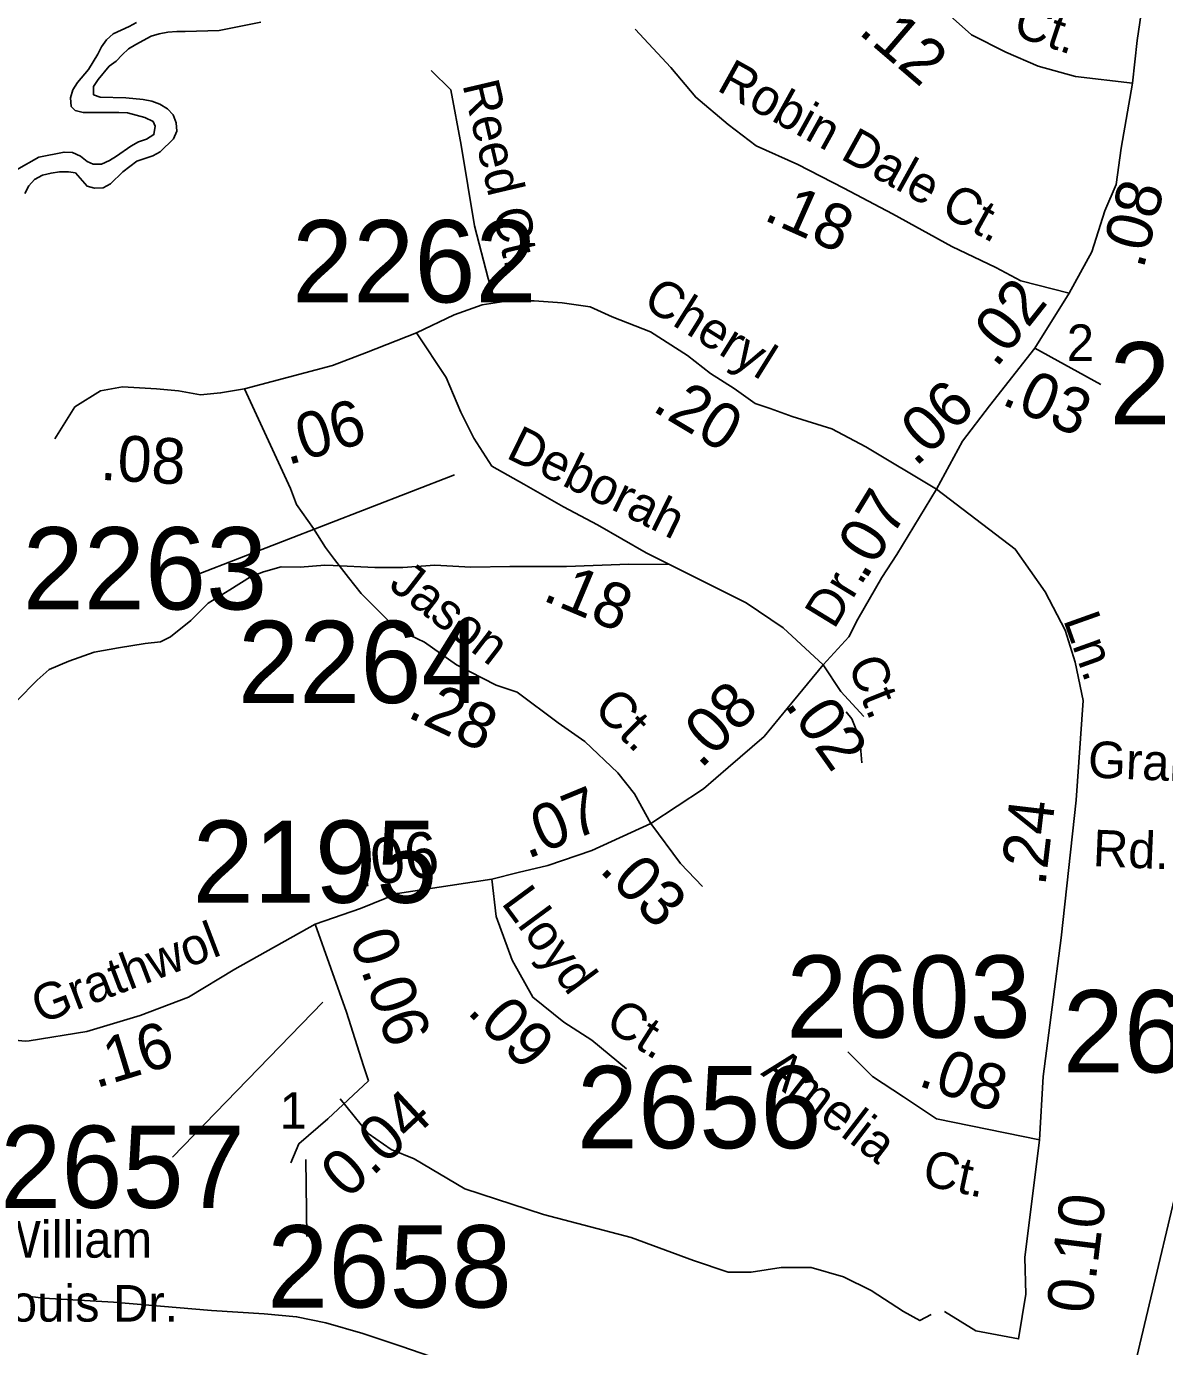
# Model space of a CAD drawing. Extents: x 1945482 to 2853149, y 66427 to 1015778.
# Drawn here: x 2336515 to 2338558, y 187541 to 189912 of the extents above; entities that cross this region are included whole.
import ezdxf

# ---------------------------------------------------------------- set-up
doc = ezdxf.new("R2010")
doc.units = 0
for name, color, linetype in [('Old_Level_10', 7, 'Continuous'), ('Old_Level_11', 7, 'Continuous'), ('Old_Level_17', 7, 'Continuous'), ('Old_Level_32', 7, 'Continuous'), ('Old_Level_35', 7, 'Continuous'), ('Old_Level_56', 7, 'Continuous'), ('Old_Level_60', 7, 'Continuous'), ('Old_Level_8', 7, 'Continuous')]:
    doc.layers.add(name, color=color, linetype=linetype)

msp = doc.modelspace()

# ---------------------------------------------------------------- linework, layer by layer
at = {"layer": 'Old_Level_11'}
for points in [[(2336820.2, 188927), (2337283.3, 189106.7)], [(2336777, 187881.3), (2337046.7, 188159.9)], [(2337018.4, 187738.9), (2337016.6, 187877.3)]]:
    msp.add_lwpolyline(points, dxfattribs=at)
at = {"layer": 'Old_Level_32'}
for p, q in [((2338386.9, 189432.6), (2338325.4, 189333.8)), ((2338325.4, 189333.8), (2338443.8, 189268.5))]:
    msp.add_line(p, q, dxfattribs=at)
for points in [[(2338554.3, 190433.5), (2338538.2, 190227.7), (2338536.4, 190120.5), (2338529.1, 190020.7), (2338509.2, 189886.3), (2338500.4, 189810)], [(2338500.4, 189810), (2338398.5, 189822), (2338331.3, 189840.2), (2338273.2, 189865.6), (2338211.5, 189896.5), (2338146.2, 189954.6), (2338128, 189983.6), (2338070, 190049), (2338011.9, 190145.2)], [(2338386.9, 189432.6), (2338300.2, 189454.7), (2338255.1, 189479.1), (2338176.5, 189516.4), (2338070, 189575.4), (2337982.2, 189621.4), (2337899.6, 189663.9), (2337825, 189697.1), (2337774.6, 189735.4), (2337716.5, 189784.5), (2337671.8, 189838.1), (2337607.7, 189907)], [(2338500.4, 189810), (2338480.1, 189693.1), (2338471.1, 189627.7), (2338451.1, 189580.8), (2338427.5, 189507.1), (2338386.9, 189432.6)], [(2338149, 189080.7), (2338022.1, 189156.7), (2337961.1, 189189), (2337889.5, 189211.4), (2337850.1, 189225.8), (2337823.2, 189234.7), (2337785.7, 189261.6), (2337742.7, 189288.4), (2337701.6, 189320.7), (2337635.4, 189363.6), (2337566.4, 189390), (2337527, 189408), (2337476.7, 189415.2), (2337426.5, 189418.8), (2337379.9, 189418.8), (2337333.2, 189411.6), (2337283, 189393.6), (2337214.8, 189361.3)], [(2337214.8, 189361.3), (2337125, 189326.4), (2337064.1, 189303.1), (2336906.2, 189260.8)], [(2337214.8, 189361.3), (2337268.1, 189281.6), (2337294.9, 189219), (2337318.2, 189172.4), (2337350.4, 189122.3), (2337407.7, 189090.1), (2337479.2, 189048.9), (2337540.1, 189016.7), (2337627.4, 188966.4), (2337669.5, 188945.4), (2337684.8, 188937.7), (2337742.2, 188909), (2337806.8, 188876.7), (2337873.3, 188831.9), (2337945, 188765.7)], [(2338325.4, 189333.8), (2338244.2, 189230.3), (2338195.2, 189166.8), (2338149, 189080.7)], [(2336906.2, 189260.8), (2336863.2, 189253.6), (2336827.3, 189250), (2336787.8, 189257.2), (2336748.4, 189260.8), (2336687.4, 189264.4), (2336647.9, 189257.2), (2336601.3, 189228.5), (2336565.4, 189171.1)], [(2336906.2, 189260.8), (2336989, 189081.8), (2336999.7, 189053.2), (2337030.1, 189010.2), (2337051.6, 188976.2), (2337067.7, 188954.7), (2337092.7, 188922.5), (2337116, 188893.8), (2337178.9, 188830), (2337229.2, 188806.1), (2337286.6, 188765.4), (2337358, 188729.1), (2337395.6, 188716.6), (2337469.6, 188661.3), (2337517.1, 188627.6), (2337576.3, 188571.6), (2337606.7, 188534), (2337635.9, 188480.8)], [(2338149, 189080.7), (2338077.3, 188963.7), (2338050.5, 188922.5), (2338007.5, 188847.3), (2337991.4, 188815.8), (2337945, 188765.7)], [(2338149, 189080.7), (2338290.3, 188973.3), (2338343.9, 188896.3), (2338379.7, 188827.6), (2338397.6, 188770.3), (2338411.9, 188701.2), (2338399.4, 188522.2), (2338372.6, 188275.1), (2338340.4, 188026), (2338333.7, 187912.4)], [(2337945, 188765.7), (2337880.5, 188686.9), (2337839.3, 188636.7), (2337774.9, 188581.2), (2337730.2, 188542.9), (2337635.9, 188480.8)], [(2337945, 188765.7), (2337977.1, 188717.3), (2338018.3, 188672.5)], [(2337635.9, 188480.8), (2337529.8, 188431.9), (2337451.1, 188405.1), (2337397.4, 188392.5), (2337350.6, 188380.8)], [(2337635.9, 188480.8), (2337689, 188408.6), (2337728.4, 188367.5)], [(2337350.6, 188380.8), (2337180.9, 188354.9), (2337114.7, 188328.1), (2337032.9, 188300)], [(2337350.6, 188380.8), (2337358, 188313.8), (2337386.6, 188235), (2337424.2, 188168.7), (2337479.7, 188124), (2337529.8, 188091.7), (2337592.4, 188039.8)], [(2337032.9, 188300), (2336888.7, 188218.7), (2336805.8, 188169), (2336718.7, 188135.8), (2336623.4, 188106.8), (2336519.8, 188090.2), (2336512.7, 188089.9), (2336447.2, 188096.4), (2336163.9, 188097.8)], [(2337032.9, 188300), (2337089.6, 188141.9), (2337120, 188045.2), (2337129, 188018.3)], [(2338333.7, 187912.4), (2338148.5, 187950.5), (2338089.5, 187989.9), (2338033.7, 188026), (2337989.4, 188070.3)], [(2337129, 188018.3), (2337055.6, 187950.3), (2337003.7, 187905.5), (2336989.4, 187871.5)], [(2338333.7, 187912.4), (2338307.6, 187701), (2338309.3, 187635.4), (2338296.2, 187555), (2338219.1, 187569.7), (2338163.3, 187604.2)]]:
    msp.add_lwpolyline(points, dxfattribs=at)
at = {"layer": 'Old_Level_35'}
for points in [[(2337241.7, 189832.7), (2337276.6, 189797.8), (2337295.4, 189698.4), (2337319.5, 189553.4), (2337343.7, 189459.4), (2337357.2, 189415.3)], [(2337065.3, 188943.9), (2337050.2, 188944.6), (2337006.3, 188940.9), (2336972.2, 188941.5), (2336940.6, 188932.3), (2336916.9, 188923.3), (2336879.9, 188899.8), (2336840.8, 188876.3), (2336810, 188845), (2336773.2, 188815.6), (2336755.5, 188806.9), (2336727.6, 188803.8), (2336679.9, 188795.9), (2336636.2, 188788.1), (2336590.8, 188772.3), (2336555.4, 188756.9), (2336534.1, 188738.1), (2336497.6, 188700.6)], [(2337669.5, 188945.4), (2337596.3, 188946.2), (2337484.4, 188941.8), (2337382.4, 188941.8), (2337312.4, 188941), (2337248.2, 188944.4), (2337190.4, 188940.2), (2337140.4, 188940.2), (2337065.3, 188943.9)], [(2337986.3, 188681.3), (2337997, 188668.5), (2338011.3, 188632.6), (2338014.9, 188589.5)], [(2337078.3, 187986.1), (2337128, 187923.9), (2337169.5, 187894.9), (2337210.9, 187878.3), (2337302.1, 187824.4), (2337443, 187778.7), (2337600.5, 187737.3), (2337712.5, 187695.8), (2337774.6, 187675), (2337816.1, 187675), (2337870, 187683.3), (2337923.9, 187683.3), (2337981.9, 187666.8), (2338031.6, 187641.9), (2338089.7, 187604.5), (2338118.7, 187587.9), (2338139.4, 187598.9)], [(2337240.6, 187523.7), (2337186.8, 187542.2), (2337118.5, 187564.9), (2337052.1, 187583.9), (2336999.8, 187595), (2336941.8, 187599.9), (2336847.1, 187606.1), (2336671.3, 187621.2), (2336546.1, 187628.2), (2336495.9, 187634.2), (2336446, 187630.2), (2336394.5, 187618.2), (2336382.6, 187613.7), (2336339.5, 187607.6), (2336294.8, 187608.3), (2336271.6, 187610.3)]]:
    msp.add_lwpolyline(points, dxfattribs=at)
at = {"layer": 'Old_Level_56'}
msp.add_line((2338214.7, 186283.8), (2339176.2, 190341.7), dxfattribs=at)
at = {"layer": 'Old_Level_60'}
for points in [[(2336497, 189654.4), (2336537.2, 189676.9), (2336582.2, 189686), (2336597.5, 189685.6), (2336611.7, 189679), (2336623.7, 189669), (2336634.5, 189664.3), (2336649.7, 189664.1), (2336664, 189671.2), (2336676.7, 189678.9), (2336702, 189696.7), (2336716, 189704.4), (2336730.2, 189709.5), (2336743.5, 189717.4), (2336745.7, 189732.5), (2336742, 189741.3), (2336727.5, 189748.1), (2336696, 189756.5), (2336680.5, 189757.4), (2336616.7, 189757.2), (2336602.2, 189760.8), (2336595.2, 189767.8), (2336594, 189783.4), (2336598, 189797.9), (2336606.2, 189810.8), (2336626.2, 189834.6), (2336643, 189861.7), (2336649.5, 189875.2), (2336658.7, 189887.9), (2336670.2, 189898.6), (2336699, 189911.5), (2336712.2, 189919)], [(2336512, 189612), (2336518.7, 189625.5), (2336529, 189637.1), (2336543.5, 189644.4), (2336559, 189648.3), (2336574.2, 189650.5), (2336590.2, 189650.9), (2336602.7, 189648.8), (2336623.5, 189625.1), (2336637.2, 189621.3), (2336652.5, 189622.1), (2336665.7, 189628.9), (2336687.5, 189650.7), (2336713, 189669.7), (2336741.5, 189679.6), (2336755, 189686.3), (2336779, 189709.9), (2336784.5, 189723.5), (2336783.7, 189738.5), (2336778.2, 189753.1), (2336767.7, 189764), (2336754.2, 189771.9), (2336740, 189777.6), (2336724.5, 189780.5), (2336693.2, 189783.7), (2336647, 189784.7), (2336635.2, 189789), (2336635, 189803.8), (2336643.2, 189816.5), (2336663.2, 189840.3), (2336676, 189849.2), (2336686.7, 189860.9), (2336698, 189871.4), (2336711.2, 189879.5), (2336738.5, 189894.2), (2336753.2, 189898.3), (2336768.5, 189901.4), (2336784.5, 189902.9), (2336799.5, 189902.5), (2336860.5, 189904.4), (2336935.5, 189919.3)]]:
    msp.add_lwpolyline(points, dxfattribs=at)

# ---------------------------------------------------------------- texts
at = {"layer": 'Old_Level_10'}
msp.add_text('Reed Ct.', height=65.62, rotation=283.2458, dxfattribs=at).set_placement((2337297.3, 189807.5))
at = {"layer": 'Old_Level_11'}
for s, height, rotation, p in [('Ct.', 65.62, 341.5561, (2338283.6, 189896.2)), ('Robin Dale Ct.', 65.617, 331.0336, (2337752.1, 189798)), ('Cheryl', 65.62, 327.9805, (2337618.6, 189410.1)), ('Deborah', 65.62, 333.8819, (2337373.6, 189138)), ('Jason', 65.62, 322.4171, (2337162.8, 188904.6)), ('Dr.', 65.62, 58.5841, (2337964.7, 188827.6)), ('Ln.', 65.62, 289.6426, (2338375.8, 188846.4)), ('Ct.', 65.62, 291.7906, (2337988.7, 188767.1)), ('Ct.', 65.62, 315.3083, (2337530.4, 188683.8)), ('Grampton', 65.62, 357.5517, (2338419.7, 188563.4)), ('Rd.', 65.62, 357.5517, (2338428.6, 188404.1)), ('Lloyd', 65.62, 306.3687, (2337366, 188337.7)), ('Grathwol', 65.62, 20.8653, (2336539.6, 188120.2)), ('Ct.', 65.62, 327.5135, (2337550.7, 188114.8)), ('Amelia', 65.62, 322.4149, (2337831.6, 188030.7)), ('Ct.', 65.62, 347.7928, (2338120.7, 187832.1))]:
    msp.add_text(s, height=height, rotation=rotation, dxfattribs=at).set_placement(p)
for s, height, p in [('2', 65.6, (2338382.7, 189311.1)), ('1', 65.6, (2336969.2, 187932.5)), ('William ', 65.62, (2336457.7, 187701)), ('Louis Dr.', 65.62, (2336436.2, 187586.2))]:
    msp.add_text(s, height=height, dxfattribs=at).set_placement(p)
at = {"layer": 'Old_Level_17'}
for s, rotation, p in [('.12', 319.3127, (2338006.4, 189900.2)), ('.18', 336.0259, (2337835.7, 189565.5)), ('.08', 75.2637, (2338520, 189474.4)), ('.02', 51.6475, (2338256, 189296.8)), ('.03', 336.5833, (2338262.9, 189234.4)), ('.20', 329.0226, (2337635.8, 189223.3)), ('.06', 43.5111, (2338111.3, 189119.4)), ('.06', 16.3983, (2336983.7, 189123.5)), ('.08', 356.6316, (2336646, 189097.8)), ('.07', 58.5841, (2338021.2, 188915.8)), ('.18', 337.1553, (2337438.9, 188882.4)), ('.28', 334.787, (2337196, 188672.8)), ('.08', 45.0157, (2337725.6, 188577.4)), ('.02', 305.4705, (2337874.5, 188693.6)), ('.07', 22.3913, (2337414.2, 188416.1)), ('.24', 83.294, (2338344, 188366.7)), ('.06', 8.5204, (2337108.9, 188365.1)), ('.03', 314.9847, (2337541.3, 188395.7)), ('0.06', 289.722, (2337094.2, 188274.8)), ('.09', 314.9835, (2337303.6, 188141.4)), ('.16', 16.9369, (2336639, 188004.7)), ('.08', 340.9676, (2338113.2, 188010.6)), ('0.04', 42.842, (2337091, 187804.2)), ('0.10', 82.9813, (2338427.2, 187598.3))]:
    msp.add_text(s, height=82.02, rotation=rotation, dxfattribs=at).set_placement(p)
at = {"layer": 'Old_Level_8'}
for s, p in [('2262', (2336991.5, 189416.2)), ('2198', (2338459.1, 189197)), ('2263', (2336507.9, 188864.9)), ('2264', (2336894.5, 188696.9)), ('2195', (2336813.1, 188338.2)), ('2603', (2337879, 188096)), ('2602', (2338375.4, 188033.6)), ('2656', (2337503, 187897.5)), ('2657', (2336467.6, 187790.4)), ('2658', (2336947, 187611.5))]:
    msp.add_text(s, height=147.64, dxfattribs=at).set_placement(p)

doc.saveas('drawing.dxf')
